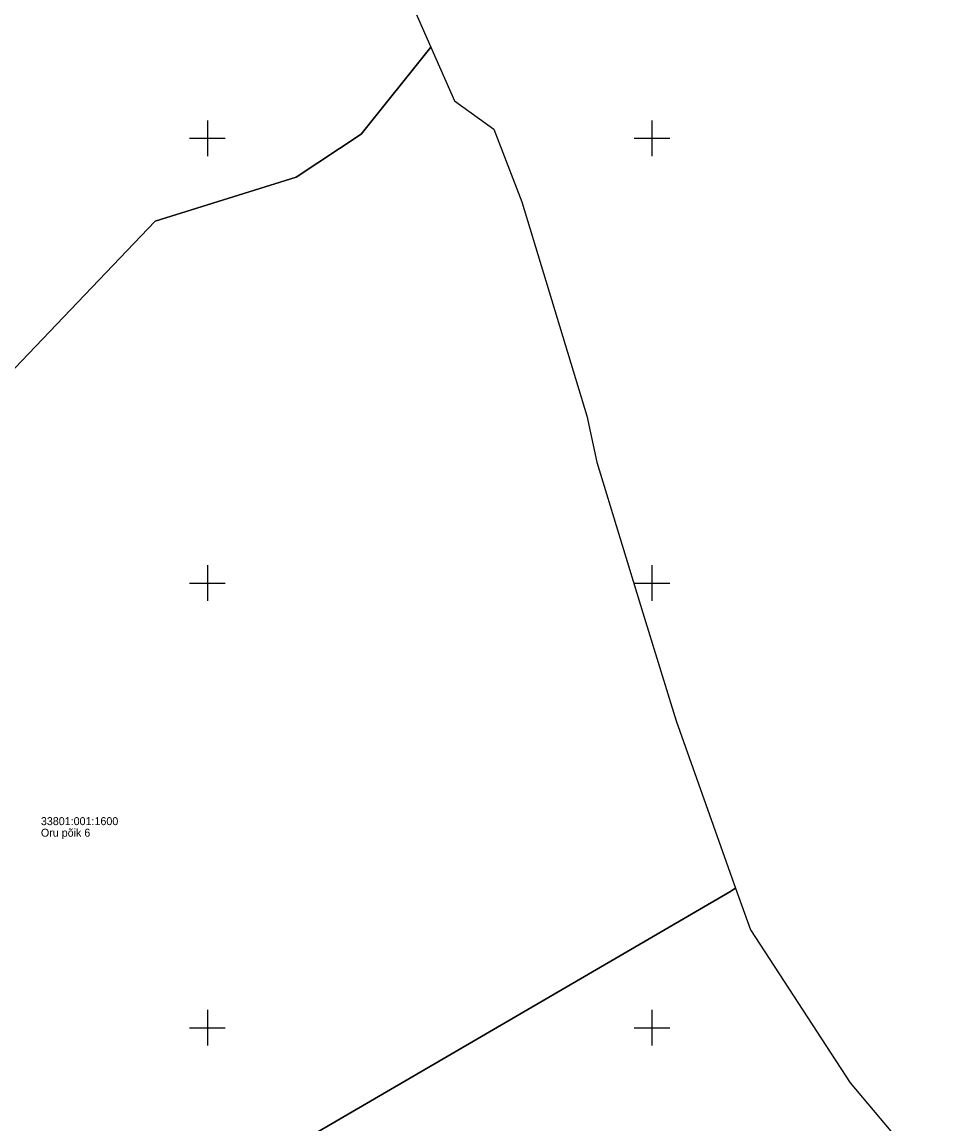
# Model space of a CAD drawing. Extents: x 551623 to 559850, y 6561220 to 6567135.
# Drawn here: x 557279.2 to 557383.5, y 6565639.2 to 6565763.1 of the extents above; entities that cross this region are included whole.
import ezdxf

# ---------------------------------------------------------------- set-up
doc = ezdxf.new("R2010")
doc.units = 0
doc.layers.add('PIIR', color=7, linetype='Continuous')
doc.layers.add('VORK', color=7, linetype='Continuous')

msp = doc.modelspace()

# ---------------------------------------------------------------- linework, layer by layer
at = {"layer": 'PIIR'}
for points in [[(557321.79, 6565767.85), (557325.14, 6565760.25), (557317.31, 6565750.46), (557309.99, 6565745.61), (557294.14, 6565740.66), (557279.1, 6565724.92), (557259.16, 6565704), (557239.06, 6565725.02), (557240.48, 6565729.5), (557230.16, 6565740.29), (557244.15, 6565752.86), (557247.34, 6565755.72), (557246.61, 6565756.81), (557241.82, 6565760.47), (557229.86, 6565776.66)], [(557243.52, 6565632.96), (557247.16, 6565644.8), (557251.91, 6565654.93), (557261.04, 6565668.36), (557270.34, 6565682.02), (557270.57, 6565689.21), (557268.27, 6565694.5), (557259.16, 6565704), (557279.1, 6565724.92), (557294.14, 6565740.66), (557309.99, 6565745.61), (557317.31, 6565750.46), (557325.14, 6565760.25), (557327.8, 6565754.21), (557332.2, 6565751.03), (557335.38, 6565742.85), (557342.68, 6565718.78), (557343.81, 6565713.57), (557348.97, 6565696.65), (557352.71, 6565684.51), (557359.39, 6565665.68), (557358.74, 6565665.3), (557279.72, 6565619.27)]]:
    msp.add_lwpolyline(points, dxfattribs=at)
msp.add_lwpolyline([(557315.29, 6565585.43), (557279.72, 6565619.27), (557358.74, 6565665.3), (557359.39, 6565665.68), (557361.06, 6565661), (557372.29, 6565643.82), (557382.82, 6565631.3), (557383.51, 6565630.62), (557381, 6565628.95)], close=True, dxfattribs=at)
at = {"layer": 'VORK'}
for p, q in [((557300, 6565752), (557300, 6565748)), ((557350, 6565752), (557350, 6565748)), ((557298, 6565750), (557302, 6565750)), ((557348, 6565750), (557352, 6565750)), ((557300, 6565702), (557300, 6565698)), ((557350, 6565702), (557350, 6565698)), ((557298, 6565700), (557302, 6565700)), ((557348, 6565700), (557352, 6565700)), ((557300, 6565652), (557300, 6565648)), ((557350, 6565652), (557350, 6565648)), ((557298, 6565650), (557302, 6565650)), ((557348, 6565650), (557352, 6565650))]:
    msp.add_line(p, q, dxfattribs=at)

# ---------------------------------------------------------------- texts
at = {"layer": 'PIIR'}
for s, p in [('33801:001:1600', (557281.28, 6565672.78)), ('Oru põik 6', (557281.28, 6565671.48))]:
    msp.add_text(s, height=0.9, dxfattribs=at).set_placement(p)

doc.saveas('drawing.dxf')
